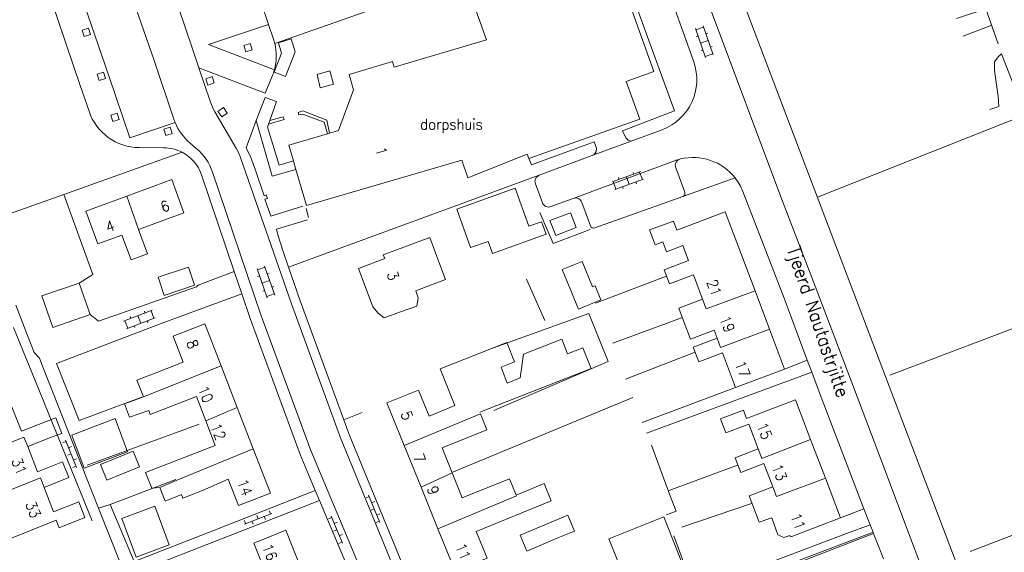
# Model space of a CAD drawing. Header units: metres. Extents: x 189705 to 199106, y 581686 to 588448.
# Tile 378 of 555: x 195615 to 195763, y 587567 to 587647. Entities that reach past the tile are written whole.
import ezdxf

# ---------------------------------------------------------------- set-up
doc = ezdxf.new("R2010")
doc.units = ezdxf.units.M
doc.layers.add('B-WA-OG-GBKN-G', color=7, linetype='Continuous', lineweight=18)
doc.styles.add('Style-STANDARD', font='STANDARD.shx')

msp = doc.modelspace()

# ---------------------------------------------------------------- linework, layer by layer
at = {"layer": 'B-WA-OG-GBKN-G'}
for p, q in [((195717.955, 587641.61), (195716.451, 587645.957)), ((195716.516, 587645.768), (195717.65, 587646.161)), ((195719.089, 587642.003), (195717.585, 587646.35)), ((195716.543, 587644.772), (195716.827, 587644.87)), ((195717.203, 587643.784), (195718.337, 587644.176)), ((195717.993, 587645.168), (195718.277, 587645.266)), ((195717.295, 587642.601), (195717.578, 587642.699)), ((195718.679, 587643.186), (195718.963, 587643.284)), ((195717.889, 587641.799), (195719.023, 587642.192)), ((195703.936, 587622.972), (195708.267, 587624.521)), ((195704.92, 587623.642), (195705.021, 587623.36)), ((195706.102, 587623.746), (195706.506, 587622.616)), ((195707.083, 587624.416), (195707.184, 587624.134)), ((195708.079, 587624.454), (195708.483, 587623.324)), ((195704.124, 587623.039), (195704.529, 587621.909)), ((195704.34, 587621.842), (195708.671, 587623.391)), ((195705.519, 587622.263), (195705.62, 587621.981)), ((195707.495, 587622.97), (195707.596, 587622.688)), ((195653.398, 587606.024), (195651.884, 587610.368)), ((195652.264, 587605.629), (195650.751, 587609.973)), ((195650.816, 587609.784), (195651.95, 587610.179)), ((195650.846, 587608.789), (195651.129, 587608.887)), ((195652.295, 587609.188), (195652.578, 587609.286)), ((195651.508, 587607.801), (195652.641, 587608.196)), ((195652.986, 587607.207), (195653.269, 587607.305)), ((195651.602, 587606.619), (195651.885, 587606.717)), ((195652.199, 587605.818), (195653.332, 587606.213)), ((195630.757, 587602.104), (195635.056, 587603.741)), ((195632.907, 587602.923), (195633.334, 587601.801)), ((195633.875, 587603.612), (195633.981, 587603.332)), ((195634.869, 587603.67), (195635.296, 587602.548)), ((195630.944, 587602.175), (195631.371, 587601.054)), ((195631.184, 587600.983), (195635.483, 587602.619)), ((195631.727, 587602.794), (195631.834, 587602.514)), ((195632.354, 587601.428), (195632.461, 587601.148)), ((195634.315, 587602.175), (195634.422, 587601.894)), ((195621.66, 587583.878), (195622.123, 587584.067)), ((195623.711, 587580.178), (195622.048, 587584.252)), ((195622.416, 587582.026), (195622.879, 587582.215)), ((195622.501, 587583.141), (195622.964, 587583.33)), ((195623.257, 587581.289), (195623.72, 587581.478)), ((195623.172, 587580.174), (195623.635, 587580.363)), ((195667.079, 587575.636), (195667.54, 587575.828)), ((195669.154, 587571.95), (195667.463, 587576.013)), ((195667.924, 587574.905), (195668.386, 587575.097)), ((195652.59, 587573.699), (195652.773, 587573.234)), ((195667.847, 587573.789), (195668.308, 587573.982)), ((195648.862, 587571.701), (195652.959, 587573.307)), ((195648.866, 587572.239), (195649.048, 587571.774)), ((195649.979, 587572.139), (195650.162, 587571.673)), ((195650.728, 587572.969), (195650.91, 587572.504)), ((195651.841, 587572.869), (195652.024, 587572.403)), ((195661.457, 587572.496), (195661.917, 587572.689)), ((195663.547, 587568.818), (195661.84, 587572.874)), ((195662.305, 587571.768), (195662.766, 587571.962)), ((195668.615, 587571.943), (195669.077, 587572.135)), ((195668.693, 587573.058), (195669.154, 587573.25)), ((195662.232, 587570.652), (195662.693, 587570.846)), ((195663.008, 587568.809), (195663.469, 587569.003)), ((195663.081, 587569.924), (195663.542, 587570.118))]:
    msp.add_line(p, q, dxfattribs=at)
at = {"layer": 'B-WA-OG-GBKN-G', "flags": 128}
for points in [[(195624.847, 587690.936), (195641.122, 587642.79), (195642.038, 587640.082)], [(195638.477, 587631.868), (195631.671, 587629.576), (195628.531, 587638.898), (195625.398, 587648.004), (195622.383, 587657.052), (195618.991, 587667.004), (195615.599, 587677.203), (195612.318, 587686.972), (195619.109, 587689.253)], [(195619.109, 587689.253), (195622.39, 587679.484), (195625.783, 587669.285), (195629.175, 587659.333), (195632.19, 587650.285), (195635.323, 587641.18), (195638.293, 587632.36)], [(195708.287, 587663.033), (195653.4, 587643.742)], [(195716.178, 587641.002), (195708.287, 587663.033)], [(195662.976, 587630.691), (195665.209, 587636.803), (195664.535, 587639.086), (195671.057, 587641.01), (195671.3, 587640.185), (195685.141, 587644.268), (195682.748, 587650.995), (195699.369, 587656.906), (195701.154, 587651.886)], [(195618.2, 587655.37), (195621.136, 587646.56), (195624.271, 587637.448), (195625.577, 587633.571)], [(195701.154, 587651.886), (195705.966, 587653.802), (195713.32, 587633.609), (195705.487, 587630.644), (195706.017, 587629.578)], [(195701.154, 587651.886), (195701.738, 587650.245), (195705.883, 587651.719), (195710.226, 587639.508), (195706.08, 587638.034), (195708.091, 587632.381), (195691.47, 587626.47)], [(195652.487, 587646.568), (195651.312, 587650.093)], [(195723.348, 587650.652), (195755.523, 587565.919), (195764.674, 587537.555)], [(195757.442, 587544.594), (195754.373, 587554.451), (195744.205, 587581.45), (195740.034, 587592.508), (195734.368, 587607.38), (195729.242, 587620.767), (195718.812, 587648.606), (195718.712, 587648.881)], [(195755.539, 587647.469), (195759.961, 587648.944), (195761.815, 587643.695)], [(195624.562, 587645.73), (195625.512, 587646.042), (195625.825, 587645.092), (195624.875, 587644.78), (195624.562, 587645.73)], [(195653.354, 587639.8), (195643.463, 587643.568), (195652.487, 587646.568)], [(195653.213, 587644.391), (195652.487, 587646.568)], [(195760.837, 587646.464), (195756.54, 587644.828)], [(195653.949, 587643.804), (195654.433, 587642.278), (195653.325, 587639.416), (195655.005, 587638.78), (195656.47, 587642.473), (195655.854, 587644.408), (195653.949, 587643.804)], [(195648.767, 587643.426), (195649.717, 587643.738), (195650.029, 587642.788), (195649.08, 587642.476), (195648.767, 587643.426)], [(195760.532, 587633.816), (195761.875, 587634.296), (195761.779, 587635.832), (195761.491, 587637.88), (195761.235, 587639.737), (195761.267, 587640.953), (195761.779, 587641.721), (195762.291, 587642.169), (195765.899, 587632.958), (195776.181, 587605.494), (195781.265, 587592.507), (195776.924, 587590.726)], [(195643.775, 587634.943), (195642.038, 587640.082)], [(195651.982, 587636.294), (195642.038, 587640.082)], [(195626.783, 587639.133), (195627.733, 587639.445), (195628.045, 587638.496), (195627.095, 587638.183), (195626.783, 587639.133)], [(195643.08, 587638.447), (195644.03, 587638.76), (195644.343, 587637.81), (195643.393, 587637.497), (195643.08, 587638.447)], [(195651.982, 587636.294), (195653.02, 587638.812)], [(195661.683, 587639.615), (195659.752, 587639.08), (195660.226, 587637.093), (195662.192, 587637.634), (195661.683, 587639.615)], [(195652.686, 587632.209), (195653.675, 587635.033), (195651.953, 587635.651), (195650.615, 587632.185)], [(195644.895, 587633.543), (195645.713, 587634.118), (195646.288, 587633.299), (195645.47, 587632.724), (195644.895, 587633.543)], [(195628.849, 587632.994), (195629.799, 587633.306), (195630.111, 587632.357), (195629.161, 587632.044), (195628.849, 587632.994)], [(195647.687, 587627.917), (195644.445, 587633.472)], [(195652.484, 587631.633), (195654.794, 587632.315), (195654.646, 587632.711), (195652.686, 587632.209)], [(195661.613, 587630.292), (195661.185, 587632.224), (195657.59, 587633.657), (195656.935, 587633.394), (195657.036, 587633.014), (195657.6, 587633.141), (195660.792, 587631.933), (195661.299, 587630.2)], [(195765.861, 587633.055), (195734.727, 587620.685)], [(195636.789, 587630.878), (195637.739, 587631.19), (195638.051, 587630.24), (195637.102, 587629.928), (195636.789, 587630.878)], [(195650.615, 587632.185), (195649.143, 587628.064), (195649.798, 587626.642), (195650.497, 587624.762), (195651.818, 587620.906), (195652.102, 587621.053), (195652.295, 587620.47), (195651.934, 587620.39), (195652.822, 587617.85), (195657.631, 587619.322)], [(195650.615, 587632.185), (195653.036, 587623.841), (195656.576, 587624.831)], [(195656.194, 587626.137), (195654.073, 587625.47), (195652.325, 587631.176), (195652.484, 587631.633)], [(195652.484, 587631.633), (195652.686, 587632.209)], [(195656.194, 587626.137), (195655.501, 587628.502), (195661.299, 587630.2)], [(195661.299, 587630.2), (195661.613, 587630.292)], [(195661.613, 587630.292), (195662.976, 587630.691)], [(195706.017, 587629.578), (195706.347, 587629.22), (195706.816, 587629.089)], [(195706.816, 587629.089), (195711.434, 587630.806)], [(195633.104, 587628.125), (195636.792, 587628.099)], [(195641.655, 587628.009), (195640.726, 587628.791)], [(195691.47, 587626.47), (195691.867, 587625.536), (195701.287, 587628.963), (195701.62, 587628.038)], [(195701.236, 587627.015), (195706.816, 587629.089)], [(195701.62, 587628.038), (195701.577, 587627.47), (195701.236, 587627.015)], [(195621.799, 587621.069), (195639.533, 587627.415)], [(195687.228, 587526.773), (195678.526, 587547.478), (195670.689, 587566.454), (195663.241, 587584.614), (195655.915, 587604.692), (195648.335, 587626.51)], [(195691.47, 587626.47), (195691.236, 587627.129), (195682.322, 587623.568)], [(195693.046, 587623.97), (195701.236, 587627.015)], [(195656.576, 587624.831), (195656.194, 587626.137)], [(195681.437, 587626.255), (195658.156, 587619.436), (195656.576, 587624.831)], [(195682.322, 587623.568), (195681.437, 587626.255)], [(195698.119, 587620.507), (195713.293, 587626.148)], [(195713.481, 587625.101), (195714.841, 587621.442)], [(195642.434, 587624.022), (195647.332, 587609.547)], [(195691.931, 587500), (195688.76, 587508.723), (195681.778, 587527.312), (195674.27, 587545.762), (195666.369, 587564.738), (195658.811, 587582.746), (195651.325, 587603.053), (195644.084, 587624.451)], [(195693.046, 587623.97), (195655.477, 587610.218)], [(195714.541, 587620.797), (195722.369, 587623.596)], [(195633.01, 587615.864), (195639.804, 587618.366), (195637.974, 587623.334), (195631.235, 587620.853)], [(195686.01, 587612.259), (195685.363, 587614.069), (195682.753, 587613.136), (195680.691, 587618.908), (195689.444, 587622.036), (195691.481, 587616.334), (195693.395, 587617.018), (195694.066, 587615.137), (195686.01, 587612.259)], [(195692.457, 587622.684), (195693.507, 587619.859)], [(195624.088, 587607.821), (195626.172, 587609.099), (195621.799, 587621.069), (195609.835, 587616.868)], [(195631.235, 587620.853), (195625.087, 587618.589), (195626.891, 587613.69), (195630.502, 587615.02), (195631.875, 587611.292), (195634.357, 587612.206), (195633.01, 587615.864)], [(195633.01, 587615.864), (195631.235, 587620.853)], [(195701.357, 587616.084), (195714.541, 587620.797)], [(195733.202, 587596.24), (195729.709, 587605.568), (195723.544, 587621.532)], [(195694.793, 587619.271), (195698.119, 587620.507)], [(195699.405, 587619.918), (195700.72, 587616.38)], [(195658.472, 587617.669), (195658.109, 587618.987)], [(195693.131, 587618.381), (195695.103, 587613.759), (195700.664, 587615.836)], [(195695.499, 587614.956), (195694.645, 587617.182), (195697.733, 587618.367), (195698.587, 587616.14), (195695.499, 587614.956)], [(195725.367, 587606.635), (195720.911, 587618.474), (195713.646, 587615.74), (195713.128, 587617.116), (195709.567, 587615.775), (195710.398, 587613.569), (195711.563, 587614.008)], [(195658.299, 587617.301), (195653.666, 587615.901), (195653.888, 587615.024), (195654.61, 587612.714)], [(195677.99, 587610.989), (195676.623, 587614.66), (195669.674, 587612.068), (195669.888, 587611.495), (195665.933, 587610.018), (195668.081, 587604.266)], [(195711.563, 587614.008), (195712.122, 587612.522), (195714.531, 587613.43)], [(195714.531, 587613.43), (195715.378, 587611.181), (195711.745, 587609.812), (195712.548, 587607.68), (195716.134, 587609.031), (195717.497, 587605.412)], [(195654.61, 587612.714), (195655.477, 587610.218)], [(195677.99, 587610.989), (195678.979, 587608.335), (195675.049, 587606.868)], [(195698.898, 587603.932), (195696.476, 587609.85), (195699.464, 587611.074), (195701.029, 587607.251), (195701.413, 587607.409), (195702.271, 587605.313), (195698.898, 587603.932)], [(195647.332, 587609.547), (195641.915, 587607.499), (195641.678, 587607.261), (195630.313, 587603.283), (195626.999, 587602.13), (195625.73, 587603.1)], [(195640.478, 587610.211), (195635.94, 587608.687), (195636.853, 587605.97), (195641.391, 587607.494), (195640.478, 587610.211)], [(195647.332, 587609.547), (195648.464, 587606.202)], [(195655.477, 587610.218), (195657.233, 587605.162), (195663.745, 587587.318)], [(195701.442, 587604.81), (195712.105, 587608.855)], [(195624.088, 587607.821), (195625.73, 587603.1), (195620.172, 587601.167), (195618.53, 587605.889), (195624.088, 587607.821)], [(195693.87, 587602.206), (195691.138, 587608.39)], [(195648.464, 587606.202), (195636.374, 587601.744), (195620.708, 587595.777), (195624.088, 587587.232), (195633.476, 587590.711)], [(195648.464, 587606.202), (195649.722, 587602.486), (195657.229, 587582.123), (195659.484, 587576.749)], [(195672.228, 587603.509), (195674.704, 587604.375), (195674.904, 587605.627), (195674.525, 587606.672)], [(195674.525, 587606.672), (195675.049, 587606.868)], [(195725.367, 587606.635), (195718.051, 587603.944), (195717.497, 587605.412)], [(195727.523, 587600.908), (195725.367, 587606.635)], [(195616.346, 587599.961), (195614.594, 587604.504)], [(195717.497, 587605.412), (195713.952, 587604.077), (195714.765, 587601.918)], [(195776.138, 587605.609), (195745.561, 587593.993)], [(195668.081, 587604.266), (195668.89, 587603.33), (195669.802, 587602.603), (195672.228, 587603.509)], [(195686.193, 587598.128), (195700.445, 587603.26), (195703.377, 587596.086), (195686.239, 587588.715)], [(195645.377, 587595.407), (195642.932, 587601.716), (195638.164, 587599.869), (195639.674, 587595.972)], [(195704.04, 587598.79), (195714.495, 587602.636)], [(195714.765, 587601.918), (195715.701, 587599.433), (195719.248, 587600.769)], [(195614.25, 587601.154), (195618.139, 587591.61), (195624.869, 587575.11), (195626.052, 587572.16)], [(195616.346, 587599.961), (195617.346, 587597.394), (195618.182, 587596.557), (195618.69, 587595.093), (195623.099, 587583.974), (195625.099, 587578.894), (195626.984, 587574.059)], [(195719.699, 587599.572), (195716.112, 587598.222), (195716.945, 587596.009), (195720.494, 587597.345), (195722.439, 587592.178), (195729.77, 587594.937), (195727.523, 587600.908)], [(195719.248, 587600.769), (195719.699, 587599.572)], [(195727.523, 587600.908), (195720.191, 587598.149), (195719.699, 587599.572)], [(195684.112, 587588.487), (195700.798, 587595.001), (195699.578, 587598.125), (195697.285, 587597.23), (195696.435, 587599.407), (195690.652, 587597.149), (195690.169, 587593.602), (195688.251, 587592.84), (195687.307, 587595.217), (195689.309, 587596.012), (195688.159, 587598.907), (195678.215, 587594.968), (195680.405, 587589.453)], [(195705.973, 587593.415), (195716.406, 587597.441)], [(195639.674, 587595.972), (195635.738, 587594.396)], [(195729.77, 587594.937), (195733.202, 587596.24)], [(195733.862, 587594.476), (195733.202, 587596.24)], [(195635.738, 587594.396), (195632.767, 587593.245), (195633.735, 587590.746)], [(195633.735, 587590.746), (195645.377, 587595.407)], [(195647.791, 587589.174), (195645.377, 587595.407)], [(195733.862, 587594.476), (195709.082, 587585.299)], [(195741.689, 587574.006), (195739.575, 587579.464), (195735.268, 587590.721), (195733.862, 587594.476)], [(195608.008, 587581.588), (195605.457, 587587.978), (195613.269, 587591.096), (195615.456, 587585.617), (195619.149, 587587.091)], [(195680.405, 587589.453), (195676.518, 587587.876), (195674.939, 587591.768), (195670.208, 587589.848), (195672.801, 587583.455)], [(195708.468, 587586.919), (195722.439, 587592.178)], [(195633.735, 587590.746), (195630.884, 587589.724), (195631.664, 587587.728), (195634.517, 587588.728)], [(195634.517, 587588.728), (195634.747, 587588.135), (195641.663, 587590.815), (195643.083, 587587.151)], [(195679.956, 587579.443), (195707.051, 587590.657)], [(195733.694, 587584.387), (195731.42, 587590.34), (195724.095, 587587.543)], [(195647.791, 587589.174), (195643.083, 587587.151)], [(195650.196, 587582.968), (195647.791, 587589.174)], [(195666.483, 587588.397), (195663.745, 587587.318)], [(195684.22, 587588.222), (195672.801, 587583.455)], [(195679.989, 587579.361), (195678.468, 587583.11), (195685.188, 587585.836), (195684.22, 587588.222)], [(195723.625, 587588.774), (195720.178, 587587.457)], [(195724.095, 587587.543), (195723.625, 587588.774)], [(195619.149, 587587.091), (195620.586, 587587.62), (195621.511, 587585.261), (195620.078, 587584.763)], [(195624.87, 587580.087), (195622.991, 587585.035), (195629.473, 587587.497), (195631.356, 587582.537), (195624.87, 587580.087)], [(195625.308, 587580.523), (195642.087, 587586.687)], [(195643.083, 587587.151), (195644.502, 587583.487), (195637.622, 587580.821)], [(195663.745, 587587.318), (195664.547, 587585.12), (195671.984, 587566.987), (195673.896, 587562.357)], [(195720.977, 587585.364), (195720.178, 587587.457)], [(195720.977, 587585.364), (195724.424, 587586.682)], [(195725.846, 587582.96), (195724.424, 587586.682)], [(195608.008, 587581.588), (195615.829, 587584.722), (195616.414, 587583.301)], [(195620.078, 587584.763), (195616.414, 587583.301)], [(195733.694, 587584.387), (195726.395, 587581.524), (195725.846, 587582.96)], [(195735.903, 587578.603), (195733.694, 587584.387)], [(195616.414, 587583.301), (195617.878, 587579.546), (195621.591, 587581.028), (195622.535, 587578.663), (195618.875, 587577.202)], [(195628.233, 587578.302), (195627.291, 587580.62), (195632.208, 587582.617), (195633.149, 587580.299), (195628.233, 587578.302)], [(195636.18, 587577.201), (195638.634, 587578.211), (195650.196, 587582.968)], [(195639.442, 587576.123), (195639.645, 587575.6), (195642.581, 587576.738), (195646.451, 587578.45), (195647.987, 587574.481), (195652.772, 587576.319), (195650.196, 587582.968)], [(195672.801, 587583.455), (195675.324, 587577.232)], [(195712.022, 587577.671), (195709.847, 587583.507)], [(195725.846, 587582.96), (195722.399, 587581.641)], [(195637.622, 587580.821), (195634.056, 587579.41), (195634.969, 587577.102), (195636.18, 587577.201)], [(195723.237, 587579.448), (195722.399, 587581.641)], [(195723.237, 587579.448), (195726.684, 587580.767)], [(195728.021, 587577.264), (195726.684, 587580.767)], [(195679.989, 587579.361), (195675.324, 587577.232)], [(195688.57, 587578.477), (195681.51, 587575.612), (195679.989, 587579.361)], [(195722.751, 587580.51), (195712.349, 587576.683)], [(195618.875, 587577.202), (195618.287, 587578.642), (195610.439, 587575.497)], [(195628.737, 587574.653), (195638.564, 587578.39)], [(195693.784, 587577.762), (195689.555, 587576.049), (195688.57, 587578.477)], [(195735.903, 587578.603), (195728.577, 587575.811), (195728.021, 587577.264)], [(195730.856, 587569.844), (195738.179, 587572.644), (195735.903, 587578.603)], [(195786.191, 587578.592), (195757.592, 587567.58)], [(195618.875, 587577.202), (195620.273, 587573.546), (195624.03, 587575.046), (195624.97, 587572.691), (195621.101, 587571.147), (195620.645, 587572.289), (195612.95, 587569.208), (195610.439, 587575.497)], [(195659.484, 587576.749), (195644.369, 587570.793), (195632.327, 587566.105), (195628.737, 587574.653), (195626.984, 587574.059), (195633.395, 587558), (195638.142, 587546.043), (195642.323, 587535.508), (195643.185, 587533.367), (195650.939, 587536.46), (195652.513, 587537.091)], [(195636.18, 587577.201), (195636.991, 587575.153), (195639.442, 587576.123)], [(195659.484, 587576.749), (195660.115, 587575.245)], [(195675.324, 587577.232), (195677.849, 587571.008)], [(195677.849, 587571.008), (195680.432, 587564.638), (195685.21, 587566.576), (195683.577, 587570.601), (195694.836, 587575.169), (195693.784, 587577.762)], [(195712.571, 587576.198), (195712.022, 587577.671)], [(195728.021, 587577.264), (195724.508, 587575.932)], [(195660.115, 587575.245), (195632.807, 587564.543), (195635.951, 587556.35), (195645.442, 587559.913)], [(195660.115, 587575.245), (195664.8, 587564.082), (195672.025, 587546.732)], [(195689.606, 587575.922), (195677.849, 587571.008)], [(195713.535, 587573.612), (195712.571, 587576.198)], [(195724.508, 587575.932), (195725.993, 587571.977), (195727.884, 587572.653), (195728.794, 587570.108), (195729.692, 587569.675), (195730.561, 587569.986), (195730.641, 587569.762), (195730.856, 587569.844)], [(195632.64, 587566.742), (195630.476, 587572.528), (195635.433, 587574.382), (195637.597, 587568.596), (195632.64, 587566.742)], [(195712.079, 587573.081), (195713.535, 587573.612)], [(195724.837, 587574.801), (195714.376, 587571.242)], [(195741.689, 587574.006), (195738.179, 587572.644)], [(195742.619, 587571.608), (195741.689, 587574.006)], [(195694.828, 587571.99), (195690.165, 587570.038), (195691.161, 587567.66), (195695.824, 587569.612)], [(195694.828, 587571.99), (195697.319, 587573.033), (195698.3, 587570.649), (195695.824, 587569.612)], [(195706.187, 587562.678), (195703.471, 587569.505), (195711.695, 587572.777), (195714.411, 587565.949), (195706.187, 587562.678)], [(195657.562, 587564.514), (195655.087, 587570.766), (195650.269, 587568.859), (195651.811, 587564.963), (195645.066, 587562.293), (195646.056, 587559.792)], [(195742.619, 587571.608), (195739.085, 587570.271)], [(195743.052, 587570.489), (195739.509, 587569.149)], [(195743.052, 587570.489), (195742.619, 587571.608)], [(195743.131, 587570.287), (195743.052, 587570.489)], [(195713.214, 587569.955), (195715.491, 587563.684)], [(195726.694, 587565.576), (195739.085, 587570.271)], [(195728.367, 587560.246), (195726.998, 587564.054), (195743.131, 587570.287)], [(195727.119, 587564.454), (195739.511, 587569.149)], [(195744.611, 587566.466), (195743.131, 587570.287)]]:
    msp.add_lwpolyline(points, dxfattribs=at)
at = {"layer": 'B-WA-OG-GBKN-G'}
for centre, radius, start, end in [((195645.413, 587641.792), 8.222, 13.71962, 18.42753), ((195645.604, 587641.862), 8.02, 345.10278, 13.56009), ((195645.509, 587641.902), 8.121, 337.64041, 345.00326), ((195708.647, 587638.304), 8, 290.3898, 19.70692), ((195651.267, 587637.467), 7.905, 198.62014, 210.35578), ((195633.158, 587636.124), 7.999, 198.60968, 269.61669), ((195646.268, 587635.062), 8.421, 198.71764, 202.29232), ((195645.867, 587634.909), 7.992, 202.36822, 229.95842), ((195636.753, 587622.109), 5.99, 62.34895, 89.62775), ((195636.521, 587621.896), 7.983, 18.66736, 49.97433), ((195636.757, 587622.104), 5.993, 18.66211, 62.39849), ((195640.737, 587623.863), 8.046, 19.20457, 30.25271), ((195716.08, 587618.646), 8.003, 38.20333, 103.72605), ((195716.151, 587618.433), 8.227, 103.85248, 110.32577), ((195714.419, 587625.449), 1, 103.75002, 200.37569), ((195693.394, 587623.033), 1, 110.37076, 200.41279), ((195716.012, 587618.611), 8.079, 21.19932, 38.10493), ((195698.468, 587619.57), 1, 20.37076, 110.41279), ((195714.373, 587621.267), 0.5, 289.66086, 20.45133), ((195694.444, 587620.209), 1, 200.45858, 290.39866), ((195701.188, 587616.554), 0.5, 200.40553, 289.74794)]:
    msp.add_arc(centre, radius, start, end, dxfattribs=at)

# ---------------------------------------------------------------- texts
at = {"layer": 'B-WA-OG-GBKN-G', "style": 'Style-STANDARD'}
msp.add_text('dorpshuis', height=1.6, dxfattribs=at).set_placement((195675.193, 587630.831))
for s, height, rotation, p in [('1', 1.6, 286.31519, (195668.479, 587627.945)), ('6', 1.6, 20.2475, (195636.652, 587618.358)), ('4', 1.6, 20.2475, (195628.417, 587615.353)), ('Tjeerd Nautastrjitte', 2, 288.77912, (195730.09, 587612.916)), ('3', 1.6, 290.4823, (195670.169, 587609.213)), ('21', 1.6, 290.60969, (195718.072, 587607.999)), ('19', 1.6, 290.60969, (195720.025, 587602.575)), ('8', 1.6, 291.15265, (195640.125, 587598.941)), ('17', 1.6, 290.60969, (195722.322, 587595.795)), ('10', 1.6, 291.22677, (195641.859, 587592.033)), ('5', 1.6, 292.07794, (195672.225, 587588.245)), ('12', 1.6, 291.22677, (195643.744, 587586.417)), ('15', 1.6, 290.9182, (195725.601, 587586.538)), ('7', 1.6, 291.22677, (195674.117, 587581.858)), ('31', 1.6, 291.66304, (195613.925, 587581.237)), ('13', 1.6, 290.9182, (195727.841, 587580.329)), ('14', 1.6, 291.15265, (195647.74, 587578.066)), ('9', 1.6, 291.22677, (195676.16, 587577.041)), ('33', 1.6, 291.66304, (195616.018, 587574.742)), ('11', 1.6, 290.9182, (195730.653, 587572.978)), ('16', 1.6, 291.58865, (195651.456, 587568.356)), ('11', 1.6, 292.07794, (195680.449, 587568.448))]:
    msp.add_text(s, height=height, rotation=rotation, dxfattribs=at).set_placement(p)

doc.saveas('drawing.dxf')
